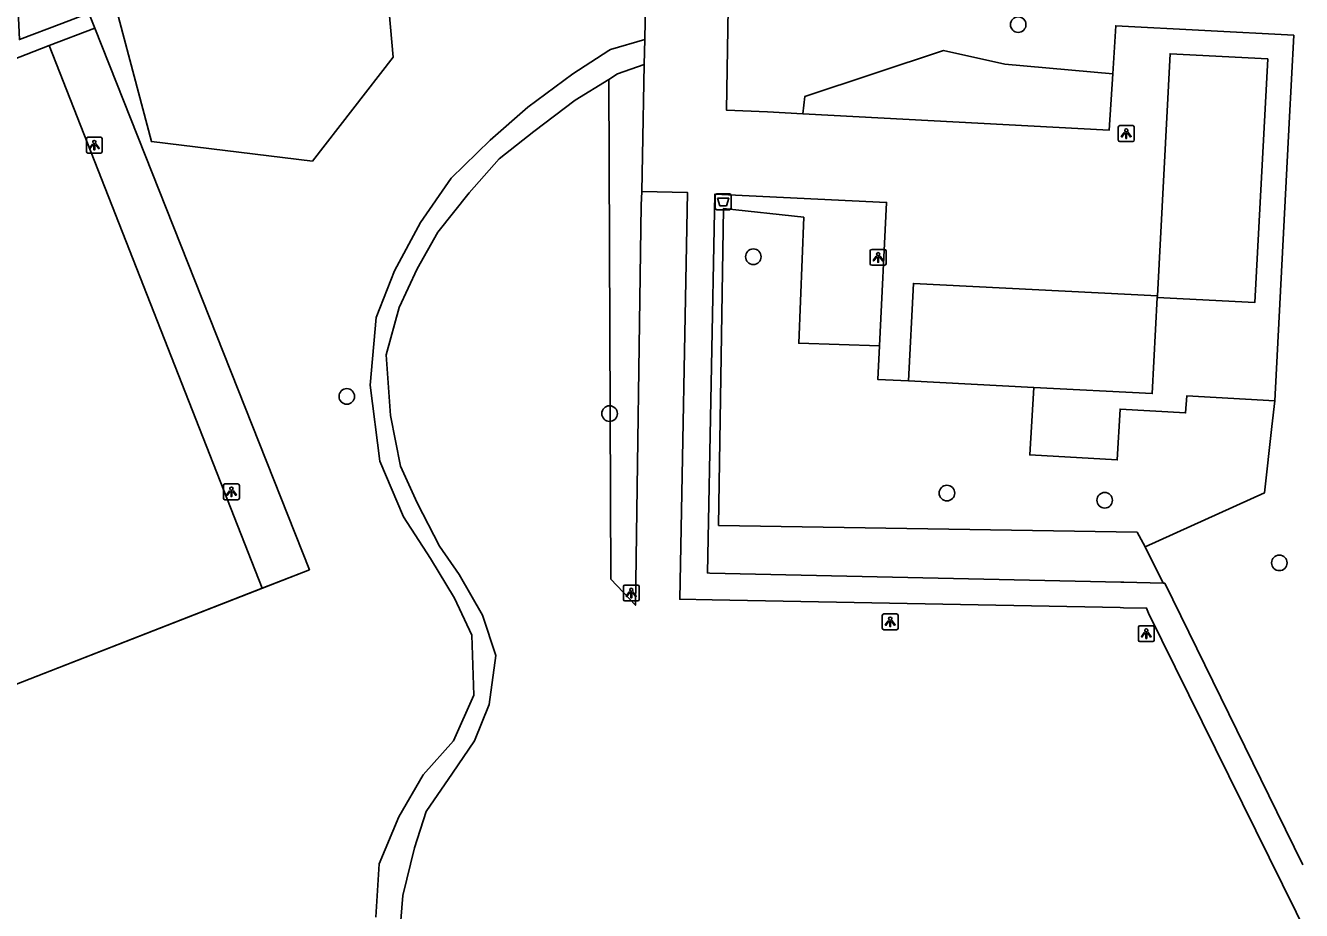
# Model space of a CAD drawing. Extents: x 161477 to 163040, y 383680 to 384868.
# Drawn here: x 161847.7 to 161927.9, y 384606.5 to 384662.2 of the extents above; entities that cross this region are included whole.
import ezdxf

# ---------------------------------------------------------------- set-up
doc = ezdxf.new("R2010")
doc.units = 0
for name, color, linetype in [('IMGEO_Afvalbak', 7, 'Continuous'), ('IMGEO_Boom', 7, 'Continuous'), ('IMGEO_Groenvoorziening', 7, 'Continuous'), ('IMGEO_Hek', 7, 'Continuous'), ('IMGEO_Lichtpunt', 7, 'Continuous'), ('IMGEO_Loofbos', 7, 'Continuous'), ('IMGEO_Pand', 7, 'Continuous'), ('IMGEO_Voetpad_onverhard', 7, 'Continuous'), ('IMGEO_Voetpad_open', 7, 'Continuous')]:
    doc.layers.add(name, color=color, linetype=linetype)

msp = doc.modelspace()

# ---------------------------------------------------------------- linework, layer by layer
at = {"layer": 'IMGEO_Afvalbak'}
for p, q in [((161891.015, 384650.69), (161891.015, 384651.49)), ((161891.015, 384651.49), (161891.015, 384650.69)), ((161891.115, 384651.59), (161891.905, 384651.59)), ((161891.905, 384651.59), (161891.115, 384651.59)), ((161892.005, 384651.49), (161892.005, 384650.69)), ((161892.005, 384650.69), (161892.005, 384651.49)), ((161891.905, 384650.59), (161891.115, 384650.59)), ((161891.115, 384650.59), (161891.905, 384650.59))]:
    msp.add_line(p, q, dxfattribs=at)
msp.add_lwpolyline([(161891.158, 384651.304), (161891.862, 384651.304), (161891.713, 384650.834), (161891.307, 384650.834), (161891.158, 384651.304)], dxfattribs=at)
for centre, start, end in [((161891.115, 384651.49), 90, 180), ((161891.115, 384651.49), 90, 180), ((161891.905, 384651.49), 0, 90), ((161891.905, 384651.49), 360, 90), ((161891.115, 384650.69), 180, 270), ((161891.115, 384650.69), 180, 270), ((161891.905, 384650.69), 270, 0), ((161891.905, 384650.69), 270, 0)]:
    msp.add_arc(centre, 0.1, start, end, dxfattribs=at)
at = {"layer": 'IMGEO_Boom'}
for centre in [(161910.06, 384662.23), (161893.41, 384647.63), (161867.85, 384638.84), (161884.37, 384637.76), (161905.58, 384632.76), (161915.5, 384632.31), (161926.48, 384628.37)]:
    msp.add_circle(centre, 0.489, dxfattribs=at)
at = {"layer": 'IMGEO_Groenvoorziening'}
for points in [[(161884.322, 384658.789), (161884.455, 384627.341), (161885.994, 384625.707), (161886.356, 384650.878), (161886.396, 384651.737)], [(161918.051, 384629.374), (161917.536, 384630.307), (161891.223, 384630.722), (161891.535, 384650.67), (161896.583, 384650.113), (161896.266, 384642.186), (161901.34, 384642.019)]]:
    msp.add_lwpolyline(points, dxfattribs=at)
at = {"layer": 'IMGEO_Hek'}
for points in [[(161866.369, 384666.749), (161852.5, 384666.513), (161855.566, 384654.87), (161865.692, 384653.637), (161870.772, 384660.192), (161870.168, 384666.814)], [(161828.809, 384614.225), (161829.023, 384613.688), (161865.502, 384627.94), (161852.003, 384662.016), (161849.133, 384660.92)]]:
    msp.add_lwpolyline(points, dxfattribs=at)
at = {"layer": 'IMGEO_Lichtpunt'}
for p, q in [((161916.357, 384655.783), (161916.357, 384654.976)), ((161916.357, 384655.783), (161916.357, 384654.976)), ((161917.259, 384655.878), (161916.451, 384655.878)), ((161917.259, 384655.878), (161916.451, 384655.878)), ((161917.353, 384654.976), (161917.353, 384655.783)), ((161917.353, 384654.976), (161917.353, 384655.783)), ((161851.477, 384655.053), (161851.477, 384654.246)), ((161851.477, 384655.053), (161851.477, 384654.246)), ((161852.379, 384655.148), (161851.571, 384655.148)), ((161852.379, 384655.148), (161851.571, 384655.148)), ((161852.473, 384654.246), (161852.473, 384655.053)), ((161852.473, 384654.246), (161852.473, 384655.053)), ((161916.451, 384654.882), (161917.259, 384654.882)), ((161916.451, 384654.882), (161917.259, 384654.882)), ((161851.571, 384654.152), (161852.379, 384654.152)), ((161851.571, 384654.152), (161852.379, 384654.152)), ((161900.757, 384647.993), (161900.757, 384647.186)), ((161900.757, 384647.993), (161900.757, 384647.186)), ((161901.659, 384648.088), (161900.851, 384648.088)), ((161901.659, 384648.088), (161900.851, 384648.088)), ((161901.753, 384647.186), (161901.753, 384647.993)), ((161901.753, 384647.186), (161901.753, 384647.993)), ((161900.851, 384647.092), (161901.659, 384647.092)), ((161900.851, 384647.092), (161901.659, 384647.092)), ((161860.097, 384633.243), (161860.097, 384632.436)), ((161860.097, 384633.243), (161860.097, 384632.436)), ((161860.999, 384633.338), (161860.191, 384633.338)), ((161860.999, 384633.338), (161860.191, 384633.338)), ((161861.093, 384632.436), (161861.093, 384633.243)), ((161861.093, 384632.436), (161861.093, 384633.243)), ((161860.191, 384632.342), (161860.999, 384632.342)), ((161860.191, 384632.342), (161860.999, 384632.342)), ((161885.237, 384626.873), (161885.237, 384626.066)), ((161885.237, 384626.873), (161885.237, 384626.066)), ((161886.139, 384626.968), (161885.331, 384626.968)), ((161886.139, 384626.968), (161885.331, 384626.968)), ((161886.233, 384626.066), (161886.233, 384626.873)), ((161886.233, 384626.066), (161886.233, 384626.873)), ((161885.331, 384625.972), (161886.139, 384625.972)), ((161885.331, 384625.972), (161886.139, 384625.972)), ((161901.517, 384625.063), (161901.517, 384624.256)), ((161901.517, 384625.063), (161901.517, 384624.256)), ((161902.419, 384625.158), (161901.611, 384625.158)), ((161902.419, 384625.158), (161901.611, 384625.158)), ((161902.513, 384624.256), (161902.513, 384625.063)), ((161902.513, 384624.256), (161902.513, 384625.063)), ((161901.611, 384624.162), (161902.419, 384624.162)), ((161901.611, 384624.162), (161902.419, 384624.162)), ((161917.617, 384624.323), (161917.617, 384623.516)), ((161917.617, 384624.323), (161917.617, 384623.516)), ((161918.519, 384624.418), (161917.711, 384624.418)), ((161918.519, 384624.418), (161917.711, 384624.418)), ((161918.613, 384623.516), (161918.613, 384624.323)), ((161918.613, 384623.516), (161918.613, 384624.323)), ((161917.711, 384623.422), (161918.519, 384623.422)), ((161917.711, 384623.422), (161918.519, 384623.422))]:
    msp.add_line(p, q, dxfattribs=at)
for points in [[(161916.731, 384655.447), (161916.77, 384655.419), (161916.582, 384655.157), (161916.544, 384655.184), (161916.731, 384655.447)], [(161916.943, 384655.419), (161916.981, 384655.446), (161917.168, 384655.184), (161917.129, 384655.156), (161916.943, 384655.419)], [(161851.851, 384654.717), (161851.89, 384654.689), (161851.702, 384654.427), (161851.664, 384654.454), (161851.851, 384654.717)], [(161851.953, 384654.669), (161852, 384654.669), (161852, 384654.347), (161851.953, 384654.347), (161851.953, 384654.669)], [(161852.063, 384654.689), (161852.101, 384654.716), (161852.288, 384654.454), (161852.249, 384654.426), (161852.063, 384654.689)], [(161916.833, 384655.399), (161916.88, 384655.399), (161916.88, 384655.077), (161916.833, 384655.077), (161916.833, 384655.399)], [(161901.131, 384647.657), (161901.17, 384647.629), (161900.982, 384647.367), (161900.944, 384647.394), (161901.131, 384647.657)], [(161901.233, 384647.609), (161901.28, 384647.609), (161901.28, 384647.287), (161901.233, 384647.287), (161901.233, 384647.609)], [(161901.343, 384647.629), (161901.381, 384647.656), (161901.568, 384647.394), (161901.529, 384647.366), (161901.343, 384647.629)], [(161860.471, 384632.907), (161860.51, 384632.879), (161860.322, 384632.617), (161860.284, 384632.644), (161860.471, 384632.907)], [(161860.573, 384632.859), (161860.62, 384632.859), (161860.62, 384632.537), (161860.573, 384632.537), (161860.573, 384632.859)], [(161860.683, 384632.879), (161860.721, 384632.906), (161860.908, 384632.644), (161860.869, 384632.616), (161860.683, 384632.879)], [(161885.611, 384626.537), (161885.65, 384626.509), (161885.462, 384626.247), (161885.424, 384626.274), (161885.611, 384626.537)], [(161885.823, 384626.509), (161885.861, 384626.536), (161886.048, 384626.274), (161886.009, 384626.246), (161885.823, 384626.509)], [(161885.713, 384626.489), (161885.76, 384626.489), (161885.76, 384626.167), (161885.713, 384626.167), (161885.713, 384626.489)], [(161901.891, 384624.727), (161901.93, 384624.699), (161901.742, 384624.437), (161901.704, 384624.464), (161901.891, 384624.727)], [(161901.993, 384624.679), (161902.04, 384624.679), (161902.04, 384624.357), (161901.993, 384624.357), (161901.993, 384624.679)], [(161902.103, 384624.699), (161902.141, 384624.726), (161902.328, 384624.464), (161902.289, 384624.436), (161902.103, 384624.699)], [(161917.991, 384623.987), (161918.03, 384623.959), (161917.842, 384623.697), (161917.804, 384623.724), (161917.991, 384623.987)], [(161918.093, 384623.939), (161918.14, 384623.939), (161918.14, 384623.617), (161918.093, 384623.617), (161918.093, 384623.939)], [(161918.203, 384623.959), (161918.241, 384623.986), (161918.428, 384623.724), (161918.389, 384623.696), (161918.203, 384623.959)]]:
    msp.add_lwpolyline(points, dxfattribs=at)
for centre in [(161916.856, 384655.581), (161851.976, 384654.851), (161901.256, 384647.791), (161860.596, 384633.041), (161885.736, 384626.671), (161902.016, 384624.861), (161918.116, 384624.121)]:
    msp.add_circle(centre, 0.0994, dxfattribs=at)
for centre, start, end in [((161916.451, 384655.783), 90, 180), ((161916.451, 384655.783), 90, 180), ((161917.259, 384655.783), 0, 90), ((161917.259, 384655.783), 0, 90), ((161851.571, 384655.053), 90, 180), ((161851.571, 384655.053), 90, 180), ((161852.379, 384655.053), 0, 90), ((161852.379, 384655.053), 0, 90), ((161916.451, 384654.976), 180, 270), ((161916.451, 384654.976), 180, 270), ((161917.259, 384654.976), 270, 0), ((161917.259, 384654.976), 270, 360), ((161851.571, 384654.246), 180, 270), ((161851.571, 384654.246), 180, 270), ((161852.379, 384654.246), 270, 0), ((161852.379, 384654.246), 270, 360), ((161900.851, 384647.993), 90, 180), ((161900.851, 384647.993), 90, 180), ((161901.659, 384647.993), 0, 90), ((161901.659, 384647.993), 0, 90), ((161900.851, 384647.186), 180, 270), ((161900.851, 384647.186), 180, 270), ((161901.659, 384647.186), 270, 0), ((161901.659, 384647.186), 270, 360), ((161860.191, 384633.243), 90, 180), ((161860.191, 384633.243), 90, 180), ((161860.999, 384633.243), 0, 90), ((161860.999, 384633.243), 0, 90), ((161860.191, 384632.436), 180, 270), ((161860.191, 384632.436), 180, 270), ((161860.999, 384632.436), 270, 0), ((161860.999, 384632.436), 270, 360), ((161885.331, 384626.873), 90, 180), ((161885.331, 384626.873), 90, 180), ((161886.139, 384626.873), 0, 90), ((161886.139, 384626.873), 0, 90), ((161885.331, 384626.066), 180, 270), ((161885.331, 384626.066), 180, 270), ((161886.139, 384626.066), 270, 0), ((161886.139, 384626.066), 270, 360), ((161901.611, 384625.063), 90, 180), ((161901.611, 384625.063), 90, 180), ((161902.419, 384625.063), 0, 90), ((161902.419, 384625.063), 0, 90), ((161901.611, 384624.256), 180, 270), ((161901.611, 384624.256), 180, 270), ((161902.419, 384624.256), 270, 0), ((161902.419, 384624.256), 270, 360), ((161917.711, 384624.323), 90, 180), ((161917.711, 384624.323), 90, 180), ((161918.519, 384624.323), 0, 90), ((161918.519, 384624.323), 0, 90), ((161917.711, 384623.516), 180, 270), ((161917.711, 384623.516), 180, 270), ((161918.519, 384623.516), 270, 0), ((161918.519, 384623.516), 270, 360)]:
    msp.add_arc(centre, 0.0946, start, end, dxfattribs=at)
at = {"layer": 'IMGEO_Loofbos'}
for points in [[(161870.168, 384666.814), (161870.772, 384660.192), (161865.692, 384653.637), (161855.566, 384654.87), (161852.5, 384666.513), (161866.369, 384666.749)], [(161916.005, 384659.146), (161909.222, 384659.753), (161905.367, 384660.601), (161896.656, 384657.71), (161896.521, 384656.62)], [(161918.051, 384629.374), (161925.543, 384632.766), (161926.018, 384636.945), (161926.202, 384638.559)], [(161919.178, 384627.099), (161918.051, 384629.374)], [(161862.52, 384626.775), (161830.66, 384614.328)]]:
    msp.add_lwpolyline(points, dxfattribs=at)
at = {"layer": 'IMGEO_Pand'}
for points in [[(161918.805, 384645.069), (161924.938, 384644.742), (161925.754, 384660.073), (161919.612, 384660.395), (161918.81, 384645.167)], [(161918.81, 384645.167), (161903.479, 384645.947), (161903.156, 384639.814)], [(161911.036, 384639.406), (161918.487, 384639.02), (161918.805, 384645.069)], [(161918.81, 384645.167), (161918.805, 384645.069)], [(161911.036, 384639.406), (161903.156, 384639.814)]]:
    msp.add_lwpolyline(points, dxfattribs=at)
at = {"layer": 'IMGEO_Voetpad_onverhard'}
for points in [[(161869.683, 384606.077), (161869.878, 384609.443), (161871.112, 384612.383), (161872.659, 384615.042), (161874.566, 384617.167), (161875.846, 384620.045), (161875.706, 384623.829), (161874.626, 384626.142), (161873.111, 384628.642), (161871.407, 384631.267), (161869.923, 384634.77), (161869.328, 384639.553), (161869.703, 384643.805), (161870.843, 384646.745), (161872.484, 384649.777), (161874.406, 384652.562), (161876.858, 384654.97), (161879.234, 384657.034), (161882.06, 384659.13), (161884.315, 384660.594), (161884.419, 384660.662), (161886.579, 384661.286)], [(161886.549, 384659.714), (161884.874, 384659.13), (161884.322, 384658.789)], [(161871.098, 384604.066), (161871.363, 384607.443), (161872.112, 384610.445), (161872.846, 384612.727), (161874.502, 384615.135), (161875.878, 384617.169), (161876.799, 384619.451), (161877.22, 384622.546), (161876.376, 384625.078), (161874.907, 384627.642), (161873.674, 384629.423), (161872.267, 384632.143), (161871.219, 384634.457), (161870.594, 384637.646), (161870.328, 384641.461), (161871.14, 384644.43), (161872.282, 384646.87), (161873.578, 384649.185), (161875.546, 384651.654), (161877.436, 384653.782), (161879.608, 384655.502), (161882.202, 384657.473), (161884.322, 384658.789)]]:
    msp.add_lwpolyline(points, dxfattribs=at)
at = {"layer": 'IMGEO_Voetpad_open'}
for points in [[(161891.351, 384672.21), (161891.98, 384672.198), (161891.73, 384656.843), (161894.294, 384656.738), (161896.521, 384656.62)], [(161846.916, 384670.818), (161847.195, 384663.098), (161847.268, 384661.293), (161849.937, 384662.302), (161851.635, 384662.944), (161852.003, 384662.016), (161865.502, 384627.94), (161862.52, 384626.775)], [(161886.579, 384661.286), (161886.755, 384670.408), (161886.759, 384670.619), (161885.647, 384670.638), (161869.892, 384670.908)], [(161916.005, 384659.146), (161916.191, 384662.162), (161927.383, 384661.558), (161927.099, 384656.027), (161926.202, 384638.559)], [(161886.549, 384659.714), (161886.579, 384661.286)], [(161832.772, 384654.527), (161849.133, 384660.92), (161862.52, 384626.775)], [(161886.396, 384651.737), (161886.439, 384653.987), (161886.549, 384659.714)], [(161896.521, 384656.62), (161915.787, 384655.6), (161916.005, 384659.146)], [(161931.223, 384599.369), (161928.8, 384600.448), (161927.905, 384602.402), (161929.22, 384603.005), (161918.256, 384625.211), (161918.136, 384625.522), (161916.676, 384625.55), (161916.473, 384625.553), (161890.83, 384626.038), (161888.784, 384626.084), (161889.279, 384651.668), (161886.396, 384651.737)], [(161901.34, 384642.019), (161901.787, 384651.043), (161890.99, 384651.569), (161890.522, 384627.734), (161890.664, 384627.731), (161916.508, 384627.16), (161916.71, 384627.155), (161919.178, 384627.099)], [(161903.156, 384639.814), (161901.235, 384639.91), (161901.34, 384642.019)], [(161926.202, 384638.559), (161920.659, 384638.871), (161920.582, 384637.808), (161916.467, 384638.044), (161916.284, 384634.849), (161910.793, 384635.164), (161911.036, 384639.406)], [(161919.178, 384627.099), (161919.28, 384627.097), (161926.331, 384612.697), (161927.955, 384609.381)]]:
    msp.add_lwpolyline(points, dxfattribs=at)

doc.saveas('drawing.dxf')
